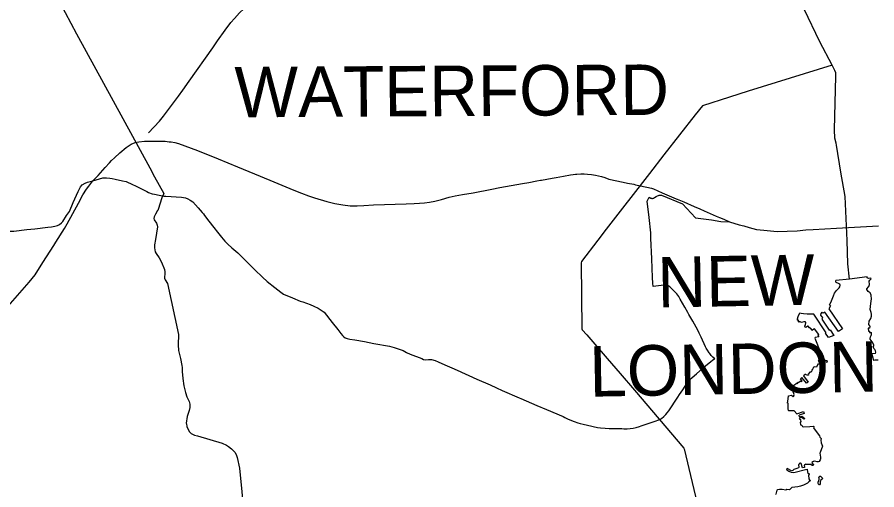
# Model space of a CAD drawing. Extents: x 0 to 2603, y -226 to 830.
# Drawn here: x 286.68 to 309.69, y 539.74 to 552.39 of the extents above; entities that cross this region are included whole.
import ezdxf

# ---------------------------------------------------------------- set-up
doc = ezdxf.new("R2010")
doc.units = 0
for name, color, linetype in [('CT_TSH_Map_Interstate_Roads', 7, 'Continuous'), ('CT_TSH_Map_Town_Limits', 7, 'Continuous'), ('CT_TSH_Map_Town_Text', 7, 'Continuous'), ('CT_TSH_Map_US_and_State_Routes', 7, 'Continuous')]:
    doc.layers.add(name, color=color, linetype=linetype)

msp = doc.modelspace()

# ---------------------------------------------------------------- linework, layer by layer
at = {"layer": 'CT_TSH_Map_Interstate_Roads'}
for points in [[(291.111, 550.432), (291.284, 550.68), (291.912, 551.57), (292.044, 551.755), (292.244, 552.044), (292.401, 552.244), (292.496, 552.356), (292.631, 552.503), (292.742, 552.615), (292.832, 552.698)], [(290.593, 549.741), (290.995, 550.271), (291.111, 550.432)], [(290.19, 549.298), (290.492, 549.609), (290.593, 549.741)], [(289.281, 548.629), (289.423, 548.762), (289.591, 548.903), (289.726, 548.99), (289.838, 549.037)], [(289.838, 549.037), (289.935, 549.052), (290.088, 549.073)], [(290.088, 549.073), (290.32, 549.074)], [(290.32, 549.074), (290.559, 549.072)], [(290.559, 549.072), (290.639, 549.067)], [(290.639, 549.067), (290.749, 549.057)], [(290.749, 549.057), (290.804, 549.05)], [(290.804, 549.05), (290.902, 549.032)], [(290.902, 549.032), (290.996, 549.009), (291.508, 548.821)], [(291.508, 548.821), (292.06, 548.599), (292.575, 548.387), (293.181, 548.136), (293.55, 547.982)], [(289.032, 548.366), (289.145, 548.491), (289.203, 548.557)], [(289.203, 548.557), (289.281, 548.629)], [(288.706, 548.01), (288.849, 548.155), (289.032, 548.366)], [(288.595, 547.87), (288.706, 548.01)], [(293.55, 547.982), (294.088, 547.76), (294.286, 547.677), (294.477, 547.609)], [(300.376, 547.968), (300.591, 548.008)], [(300.591, 548.008), (300.69, 548.024)], [(300.69, 548.024), (300.716, 548.031)], [(300.716, 548.031), (301.005, 548.082)], [(301.005, 548.082), (301.104, 548.098)], [(301.104, 548.098), (301.304, 548.136), (301.49, 548.17), (301.56, 548.179), (301.626, 548.188), (301.662, 548.189)], [(301.662, 548.189), (301.764, 548.196)], [(301.764, 548.196), (301.857, 548.196), (301.945, 548.192), (302.054, 548.18), (302.159, 548.164), (302.242, 548.145), (302.326, 548.124), (302.408, 548.095)], [(302.408, 548.095), (302.519, 548.056), (302.902, 547.973), (303.019, 547.946), (303.188, 547.917), (303.23, 547.903), (303.367, 547.872), (303.658, 547.814), (303.712, 547.797)], [(288.012, 546.856), (288.319, 547.416), (288.432, 547.633), (288.529, 547.785), (288.595, 547.87)], [(298.889, 547.692), (299.387, 547.788), (299.602, 547.827)], [(299.602, 547.827), (300.21, 547.94)], [(300.21, 547.94), (300.376, 547.968)], [(303.712, 547.797), (303.949, 547.692)], [(294.477, 547.609), (294.638, 547.554), (294.972, 547.457)], [(297.451, 547.41), (297.584, 547.424), (297.713, 547.442), (297.857, 547.47), (298.042, 547.514), (298.24, 547.571), (298.4, 547.607), (298.598, 547.64)], [(298.598, 547.64), (298.889, 547.692)], [(303.949, 547.692), (304.324, 547.531)], [(304.324, 547.531), (304.348, 547.52)], [(294.972, 547.457), (295.178, 547.407), (295.399, 547.364), (295.595, 547.345), (295.784, 547.343), (295.956, 547.354), (296.214, 547.364), (297.09, 547.391), (297.307, 547.403)], [(297.307, 547.403), (297.451, 547.41)], [(304.348, 547.52), (304.526, 547.448)], [(304.526, 547.448), (304.8, 547.327)], [(304.8, 547.327), (304.956, 547.26)], [(304.956, 547.26), (305.069, 547.211)], [(305.069, 547.211), (305.396, 547.068)], [(305.396, 547.068), (305.482, 547.028)], [(287.712, 546.366), (287.946, 546.736), (288.012, 546.856)], [(305.482, 547.028), (305.593, 546.983), (305.753, 546.912)], [(305.753, 546.912), (306.011, 546.832)], [(306.011, 546.832), (306.128, 546.805)], [(306.128, 546.805), (306.276, 546.761)], [(306.276, 546.761), (306.474, 546.711)], [(306.474, 546.711), (306.669, 546.687)], [(306.669, 546.687), (307.027, 546.656)], [(307.027, 546.656), (307.291, 546.662)], [(307.291, 546.662), (307.558, 546.676)], [(307.558, 546.676), (307.795, 546.696)], [(307.795, 546.696), (307.988, 546.706)], [(307.988, 546.706), (308.609, 546.746)], [(308.609, 546.746), (309.255, 546.78)], [(309.255, 546.78), (309.741, 546.808)], [(287.368, 545.821), (287.659, 546.283), (287.712, 546.366)], [(287.162, 545.491), (287.368, 545.821)], [(286.994, 545.301), (287.162, 545.491)], [(286.871, 545.16), (286.994, 545.301)], [(286.434, 544.66), (286.745, 545.016)], [(286.745, 545.016), (286.871, 545.16)]]:
    msp.add_lwpolyline(points, dxfattribs=at)
at = {"layer": 'CT_TSH_Map_Town_Limits'}
for points in [[(308.493, 551.108), (308.168, 551.732), (307.746, 552.606), (307.605, 552.92), (307.558, 553.026), (307.509, 553.142), (307.491, 553.189), (307.448, 553.287), (307.401, 553.443), (307.389, 553.585), (307.364, 554.134), (307.359, 554.186)], [(287.807, 552.795), (288.266, 551.945), (290.226, 548.359), (290.354, 548.113), (290.606, 547.667), (290.554, 547.552), (290.449, 547.241), (290.446, 547.215), (290.437, 547.214), (290.377, 547.121), (290.341, 547.047), (290.338, 547), (290.349, 546.97), (290.41, 546.874), (290.426, 546.821), (290.43, 546.78), (290.381, 546.444), (290.355, 546.297), (290.358, 546.217), (290.374, 546.113), (290.395, 546.067), (290.478, 545.95), (290.54, 545.833), (290.623, 545.641), (290.634, 545.571), (290.632, 545.52), (290.619, 545.431), (290.619, 545.407), (290.638, 545.358), (290.699, 545.262), (290.997, 543.895), (290.991, 543.619), (290.997, 543.466), (291.054, 543.252), (291.084, 543.073), (291.092, 543.013), (291.096, 542.911), (291.113, 542.721), (291.137, 542.527), (291.182, 542.347), (291.218, 542.233), (291.271, 542.124), (291.283, 542.108), (291.299, 542.037), (291.301, 541.942), (291.278, 541.865), (291.229, 541.702), (291.202, 541.522), (291.208, 541.512), (291.22, 541.433), (291.28, 541.301), (291.335, 541.25), (291.425, 541.203), (291.506, 541.184), (292.164, 540.989), (292.278, 540.939), (292.337, 540.902), (292.417, 540.841), (292.502, 540.75), (292.542, 540.684), (292.567, 540.609), (292.634, 540.323), (292.758, 539.057)], [(308.493, 551.108), (306.25, 550.405), (305.753, 550.247), (305.023, 550.018), (304.828, 549.775), (303.993, 548.705), (303.611, 548.203), (302.444, 546.716), (302.219, 546.421), (301.789, 545.848), (301.776, 545.817), (301.796, 544.047), (301.802, 544.027), (301.925, 543.885), (302.471, 543.258), (302.817, 542.855), (303.203, 542.405), (304.525, 540.861), (304.539, 540.84), (305.268, 537.758)], [(308.961, 545.382), (308.92, 545.79), (308.895, 546.415), (308.844, 547.587), (308.726, 548.246), (308.616, 548.962), (308.606, 549.016), (308.571, 549.152), (308.561, 549.371), (308.598, 550.812), (308.594, 550.896), (308.572, 550.959), (308.493, 551.108)], [(308.423, 544.688), (308.465, 544.756), (308.534, 544.932), (308.559, 545.007), (308.613, 545.075), (308.683, 545.144), (308.704, 545.173), (308.715, 545.214), (308.699, 545.243), (308.665, 545.266), (308.607, 545.292), (308.597, 545.309), (308.599, 545.339)], [(308.961, 545.382), (308.599, 545.339)], [(309.431, 545.439), (308.961, 545.382)], [(309.508, 544.069), (309.514, 544.102), (309.506, 544.127), (309.476, 544.164), (309.486, 544.251), (309.535, 544.33), (309.548, 544.385), (309.546, 544.438), (309.54, 544.485), (309.515, 544.568), (309.522, 544.644), (309.543, 544.797), (309.548, 544.843), (309.542, 544.954), (309.521, 544.995), (309.511, 545.01), (309.464, 545.049), (309.428, 545.104), (309.427, 545.122), (309.472, 545.17), (309.483, 545.186), (309.495, 545.234), (309.5, 545.266), (309.485, 545.295), (309.485, 545.323), (309.503, 545.349), (309.542, 545.389), (309.537, 545.402), (309.483, 545.399), (309.449, 545.406), (309.438, 545.414), (309.431, 545.439)], [(308.423, 544.688), (308.45, 544.669), (308.41, 544.589), (308.777, 544.046), (308.671, 543.981), (308.305, 544.5), (308.248, 544.465), (308.225, 544.498)], [(307.633, 544.472), (307.618, 544.451), (307.576, 544.368), (307.56, 544.308), (307.56, 544.286)], [(308.004, 544.439), (307.832, 544.44), (307.731, 544.447), (307.663, 544.457), (307.633, 544.472)], [(308.22, 544.305), (308.413, 544.013), (308.44, 544.026), (308.539, 543.874), (308.403, 543.819), (308.322, 543.937), (308.34, 543.947), (308.004, 544.439)], [(308.225, 544.498), (308.198, 544.456), (308.188, 544.419), (308.216, 544.382), (308.232, 544.367), (308.236, 544.345), (308.22, 544.305)], [(308.026, 544.05), (307.953, 544.007), (307.935, 544.047), (307.887, 544.079), (307.858, 544.12), (307.844, 544.125), (307.791, 544.086), (307.774, 544.091), (307.768, 544.119), (307.78, 544.164), (307.795, 544.209), (307.788, 544.231), (307.774, 544.239), (307.742, 544.24), (307.675, 544.22), (307.658, 544.225), (307.623, 544.243), (307.603, 544.227), (307.594, 544.241), (307.599, 544.272), (307.595, 544.282), (307.569, 544.282), (307.56, 544.286)], [(309.508, 544.069), (309.465, 544.07), (309.466, 543.987), (309.495, 543.983), (309.5, 543.954), (309.548, 543.951)], [(308.143, 543.902), (308.026, 544.05)], [(308.143, 543.902), (308.114, 543.878), (308.139, 543.84), (308.045, 543.82), (308.031, 543.797), (308.186, 543.414), (308.187, 543.401), (308.169, 543.374), (308.143, 543.356), (308.143, 543.337), (308.161, 543.301), (308.164, 543.287), (308.147, 543.253)], [(309.656, 543.39), (309.663, 543.426), (309.659, 543.458), (309.64, 543.493), (309.611, 543.528), (309.597, 543.576), (309.613, 543.599), (309.609, 543.626), (309.565, 543.701), (309.518, 543.777), (309.514, 543.792), (309.522, 543.837), (309.538, 543.874), (309.553, 543.896), (309.548, 543.951)], [(309.656, 543.39), (309.563, 543.38), (309.571, 543.342)], [(308.124, 543.207), (308.127, 543.185), (308.136, 543.167), (308.165, 543.148), (308.165, 543.105), (308.112, 543.101), (308.078, 543.021), (308.028, 543.031), (308.004, 543.028), (307.989, 543.016), (307.982, 542.984), (307.972, 542.967), (307.949, 542.948), (307.945, 542.907), (307.925, 542.892), (307.895, 542.886), (307.853, 542.84), (307.86, 542.812), (307.829, 542.808), (307.802, 542.822), (307.789, 542.832), (307.773, 542.829), (307.748, 542.806), (307.729, 542.789)], [(308.337, 543.158), (308.124, 543.207)], [(308.147, 543.253), (308.342, 543.202)], [(308.342, 543.202), (308.364, 543.196), (308.353, 543.152), (308.337, 543.158)], [(309.571, 543.342), (309.581, 543.299)], [(309.581, 543.299), (309.602, 543.212), (309.639, 543.216)], [(309.639, 543.216), (309.732, 543.223)], [(307.57, 542.582), (307.582, 542.595), (307.572, 542.606), (307.59, 542.624), (307.599, 542.615), (307.653, 542.657), (307.667, 542.638), (307.692, 542.66), (307.646, 542.716), (307.684, 542.75)], [(307.729, 542.789), (307.854, 542.627), (307.814, 542.594), (307.684, 542.75)], [(307.332, 542.261), (307.411, 542.279), (307.451, 542.237), (307.478, 542.249), (307.469, 542.268), (307.482, 542.295), (307.447, 542.393), (307.433, 542.389), (307.423, 542.395), (307.42, 542.407), (307.398, 542.417), (307.406, 542.44), (307.42, 542.465), (307.434, 542.479), (307.526, 542.405), (307.537, 542.419), (307.533, 542.432), (307.498, 542.465), (307.496, 542.487), (307.48, 542.497), (307.463, 542.523)], [(307.57, 542.582), (307.557, 542.6), (307.463, 542.523)], [(307.302, 542.065), (307.318, 542.18), (307.332, 542.261)], [(307.549, 541.776), (307.483, 541.856), (307.437, 541.857), (307.369, 541.852), (307.34, 541.858), (307.329, 541.866), (307.317, 541.907), (307.319, 542.06), (307.302, 542.065)], [(307.549, 541.776), (307.729, 541.834), (307.744, 541.786), (307.612, 541.74)], [(307.624, 541.698), (307.612, 541.74)], [(307.632, 541.667), (307.618, 541.641), (307.648, 541.627), (307.661, 541.553), (307.638, 541.55), (307.653, 541.478), (307.673, 541.476), (307.685, 541.471), (307.701, 541.439), (307.727, 541.431), (307.896, 541.439), (307.989, 541.442), (308.003, 541.435), (308.006, 541.418), (307.996, 541.4), (308.012, 541.373), (308.158, 541.184), (308.166, 541.148), (308.177, 541.139), (308.197, 541.128), (308.201, 541.118), (308.19, 541.073), (308.201, 541.004), (308.24, 540.914), (308.172, 540.744), (308.168, 540.722), (308.189, 540.62), (308.186, 540.574), (308.179, 540.541), (308.151, 540.503), (308.123, 540.488), (308.1, 540.487), (308.036, 540.509), (308, 540.501), (307.952, 540.477), (307.961, 540.46), (308.007, 540.416), (307.979, 540.396), (307.964, 540.397), (307.924, 540.422), (307.868, 540.422), (307.82, 540.416)], [(307.624, 541.698), (307.687, 541.71), (307.762, 541.655), (307.744, 541.631), (307.678, 541.678), (307.632, 541.667)], [(307.82, 540.416), (307.804, 540.418), (307.789, 540.43), (307.764, 540.408), (307.748, 540.399), (307.755, 540.337), (307.699, 540.33), (307.671, 540.444), (307.651, 540.46), (307.636, 540.457), (307.625, 540.449), (307.61, 540.429), (307.598, 540.418), (307.601, 540.342), (307.599, 540.333), (307.555, 540.31), (307.501, 540.297), (307.468, 540.289), (307.453, 540.272), (307.44, 540.256), (307.419, 540.25), (307.387, 540.258), (307.307, 540.307), (307.29, 540.312), (307.279, 540.3), (307.288, 540.281), (307.334, 540.239), (307.398, 540.214), (307.451, 540.207), (307.503, 540.218), (307.787, 540.287), (307.832, 540.297), (307.833, 540.216), (307.842, 540.195), (307.881, 540.172), (307.882, 540.161), (307.864, 540.135), (307.875, 540.04), (307.875, 540.036)], [(307.866, 539.949), (307.835, 539.917), (307.786, 539.892), (307.727, 539.869), (307.65, 539.837), (307.577, 539.818), (307.421, 539.802), (307.367, 539.753), (307.35, 539.742), (307.28, 539.749), (307.26, 539.734), (307.162, 539.748), (307.09, 539.75), (307.035, 539.743), (307.018, 539.729), (306.993, 539.623), (306.998, 539.613)], [(307.875, 540.036), (307.894, 540.014), (307.914, 539.991), (307.912, 539.981), (307.871, 539.957), (307.866, 539.949)], [(308.186, 539.983), (308.178, 539.955), (308.174, 539.906), (308.162, 539.877), (308.153, 539.873), (308.142, 539.877), (308.125, 539.914), (308.123, 539.946), (308.142, 539.995), (308.152, 540.019), (308.152, 540.053), (308.141, 540.077), (308.159, 540.102), (308.168, 540.11), (308.186, 540.109), (308.204, 540.094), (308.232, 540.059), (308.243, 540.045), (308.24, 540.035), (308.196, 539.997), (308.186, 539.983)]]:
    msp.add_lwpolyline(points, dxfattribs=at)
at = {"layer": 'CT_TSH_Map_US_and_State_Routes'}
for points in [[(288.173, 547.426), (288.314, 547.727), (288.372, 547.845), (288.418, 547.9), (288.497, 547.945), (288.561, 547.972), (288.706, 548.01)], [(288.706, 548.01), (288.972, 548.091), (288.984, 548.093)], [(288.984, 548.093), (289.069, 548.091)], [(289.069, 548.091), (289.16, 548.084), (289.22, 548.073), (289.298, 548.057), (289.498, 548.012)], [(289.498, 548.012), (289.594, 547.992), (289.764, 547.911)], [(289.764, 547.911), (289.842, 547.873)], [(289.842, 547.873), (289.969, 547.811)], [(289.969, 547.811), (290.074, 547.762), (290.153, 547.72)], [(290.153, 547.72), (290.193, 547.697)], [(290.193, 547.697), (290.294, 547.665), (290.355, 547.65), (290.603, 547.601)], [(290.603, 547.601), (290.661, 547.595), (291.073, 547.572)], [(291.073, 547.572), (291.126, 547.567), (291.186, 547.551), (291.243, 547.53), (291.305, 547.496), (291.377, 547.444)], [(303.546, 547.462), (303.547, 547.469), (303.581, 547.537), (303.597, 547.57)], [(303.597, 547.57), (303.645, 547.547), (303.658, 547.543), (303.67, 547.539), (303.687, 547.539), (303.707, 547.542), (303.724, 547.549), (303.743, 547.561)], [(303.743, 547.561), (303.788, 547.588), (303.82, 547.604), (303.852, 547.618), (303.865, 547.623), (303.878, 547.626), (303.892, 547.628), (303.904, 547.629), (303.928, 547.628)], [(303.928, 547.628), (304.489, 547.398)], [(287.901, 546.918), (288.001, 547.081), (288.076, 547.192), (288.173, 547.426)], [(291.377, 547.444), (291.52, 547.285), (291.633, 547.166), (291.662, 547.128), (291.694, 547.086), (291.812, 546.935), (291.942, 546.765), (292.041, 546.636), (292.146, 546.5), (292.241, 546.394), (292.318, 546.317), (292.424, 546.213), (292.583, 546.085)], [(303.595, 547.028), (303.546, 547.462)], [(304.489, 547.398), (304.834, 547.023)], [(287.595, 546.78), (287.686, 546.794), (287.754, 546.815), (287.808, 546.845), (287.861, 546.882), (287.901, 546.918)], [(303.639, 546.618), (303.595, 547.028)], [(304.834, 547.023), (305.049, 546.99)], [(305.049, 546.99), (305.264, 546.965)], [(305.264, 546.965), (305.518, 546.919)], [(305.518, 546.919), (305.749, 546.912)], [(286.378, 546.67), (286.466, 546.66), (286.588, 546.663), (286.938, 546.705), (287.149, 546.729)], [(287.149, 546.729), (287.501, 546.771)], [(287.501, 546.771), (287.595, 546.78)], [(303.669, 545.923), (303.645, 546.476), (303.639, 546.618)], [(292.583, 546.085), (293.039, 545.632)], [(303.687, 545.426), (303.669, 545.923)], [(293.039, 545.632), (293.248, 545.431)], [(293.248, 545.431), (293.367, 545.316)], [(293.367, 545.316), (293.572, 545.153), (293.733, 545.032), (293.809, 544.977), (294.052, 544.876), (294.258, 544.792), (294.322, 544.769), (294.52, 544.697), (294.62, 544.655), (294.733, 544.6), (294.812, 544.55), (294.894, 544.495), (295.111, 544.223)], [(303.709, 545.185), (303.695, 545.274), (303.687, 545.426)], [(304.083, 545.218), (304.045, 545.223), (304.005, 545.221), (303.92, 545.21), (303.709, 545.185)], [(304.18, 545.144), (304.15, 545.175), (304.126, 545.194), (304.108, 545.204), (304.083, 545.218)], [(304.432, 544.844), (304.392, 544.912), (304.369, 544.953), (304.343, 544.988), (304.271, 545.06), (304.18, 545.144)], [(304.554, 544.626), (304.432, 544.844)], [(304.634, 544.487), (304.554, 544.626)], [(304.663, 544.435), (304.634, 544.487)], [(304.764, 544.254), (304.663, 544.435)], [(295.111, 544.223), (295.26, 544.033), (295.347, 543.924), (295.389, 543.869), (295.422, 543.837), (295.458, 543.813)], [(304.94, 543.932), (304.897, 544.017), (304.764, 544.254)], [(305.108, 543.565), (304.991, 543.829), (304.94, 543.932)], [(295.458, 543.813), (295.513, 543.787), (295.582, 543.771), (295.722, 543.76), (295.977, 543.707), (296.226, 543.657), (296.646, 543.586)], [(296.646, 543.586), (296.772, 543.551), (296.855, 543.526), (297.008, 543.466), (297.103, 543.416), (297.201, 543.369), (297.509, 543.252), (297.56, 543.228), (297.608, 543.221), (297.69, 543.233)], [(305.125, 543.533), (305.108, 543.565)], [(305.204, 543.41), (305.157, 543.479), (305.125, 543.533)], [(305.356, 543.251), (305.302, 543.296), (305.284, 543.313), (305.257, 543.338), (305.239, 543.361), (305.218, 543.386), (305.204, 543.41)], [(297.69, 543.233), (297.769, 543.228), (297.871, 543.2), (297.945, 543.165)], [(297.945, 543.165), (298.129, 543.085)], [(305.191, 543.133), (305.25, 543.177)], [(305.25, 543.177), (305.295, 543.212), (305.333, 543.237), (305.356, 543.251)], [(298.129, 543.085), (298.311, 543.004)], [(298.311, 543.004), (298.455, 542.94)], [(298.455, 542.94), (298.987, 542.705)], [(304.863, 542.842), (304.951, 542.93)], [(304.951, 542.93), (305.074, 543.037)], [(305.074, 543.037), (305.191, 543.133)], [(298.987, 542.705), (299.338, 542.55)], [(304.667, 542.673), (304.692, 542.7), (304.742, 542.737)], [(304.742, 542.737), (304.815, 542.797), (304.863, 542.842)], [(299.338, 542.55), (299.506, 542.472)], [(299.506, 542.472), (299.661, 542.403)], [(304.496, 542.419), (304.605, 542.59), (304.626, 542.628), (304.638, 542.644), (304.667, 542.673)], [(299.661, 542.403), (300.115, 542.206)], [(304.363, 542.218), (304.41, 542.29)], [(304.41, 542.29), (304.496, 542.419)], [(300.115, 542.206), (300.166, 542.183)], [(300.166, 542.183), (300.593, 542.002)], [(300.593, 542.002), (300.845, 541.895)], [(304.125, 541.855), (304.363, 542.218)], [(300.845, 541.895), (301.297, 541.703)], [(303.518, 541.495), (303.757, 541.577), (303.86, 541.615), (303.931, 541.655), (303.993, 541.702), (304.048, 541.756), (304.084, 541.798), (304.125, 541.855)], [(301.297, 541.703), (301.336, 541.681), (301.426, 541.635)], [(301.426, 541.635), (301.589, 541.57)], [(301.589, 541.57), (301.685, 541.536), (301.751, 541.519)], [(301.751, 541.519), (301.83, 541.498), (301.946, 541.475)], [(301.946, 541.475), (302.212, 541.412)], [(302.212, 541.412), (302.293, 541.401)], [(302.293, 541.401), (302.416, 541.388), (302.531, 541.384)], [(302.531, 541.384), (302.731, 541.385), (302.866, 541.379)], [(302.866, 541.379), (302.923, 541.377)], [(302.923, 541.377), (303.008, 541.378), (303.093, 541.385), (303.165, 541.395), (303.25, 541.413), (303.338, 541.436), (303.383, 541.451)], [(303.383, 541.451), (303.518, 541.495)]]:
    msp.add_lwpolyline(points, dxfattribs=at)

# ---------------------------------------------------------------- texts
at = {"layer": 'CT_TSH_Map_Town_Text'}
for s, rotation, p in [('WATERFORD', 0.3523, (292.499, 549.706)), ('NEW', 1.0219, (303.828, 544.619)), ('LONDON', 1.0219, (302.006, 542.233))]:
    msp.add_text(s, height=1.35, rotation=rotation, dxfattribs=at).set_placement(p)

doc.saveas('drawing.dxf')
